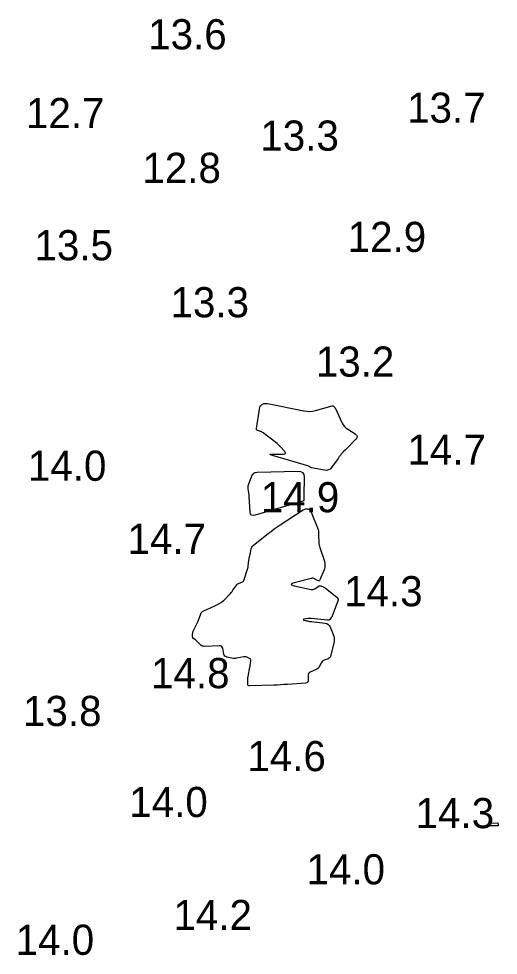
# Model space of a CAD drawing. Extents: x 1023796 to 1112670, y 656573 to 837340.
# Drawn here: x 1101195 to 1101274.4, y 688176.6 to 688331.8 of the extents above; entities that cross this region are included whole.
import ezdxf

# ---------------------------------------------------------------- set-up
doc = ezdxf.new("R2010")
doc.units = 0
doc.layers.add('V-CHAN-CONT-15FT', color=7, linetype='Continuous')
doc.layers.add('V-TOPO-SOUN', color=7, linetype='Continuous')

msp = doc.modelspace()

# ---------------------------------------------------------------- linework, layer by layer
at = {"layer": 'V-CHAN-CONT-15FT'}
for points in [[(1101248.95, 688264.23), (1101249.19, 688263.99), (1101249.48, 688263.78), (1101250.69, 688263.02), (1101250.93, 688262.83), (1101251.02, 688262.61), (1101250.98, 688262.38), (1101250.8, 688262.13), (1101249.24, 688260.51), (1101249.19, 688260.46), (1101249.13, 688260.4), (1101249.08, 688260.35), (1101249.02, 688260.3), (1101248.79, 688260.1), (1101248.73, 688260.04), (1101248.68, 688259.99), (1101248.63, 688259.93), (1101248.58, 688259.87), (1101248.18, 688259.36), (1101248.1, 688259.26), (1101248.02, 688259.15), (1101247.94, 688259.04), (1101247.86, 688258.94), (1101246.77, 688257.44), (1101246.54, 688257.19), (1101246.28, 688257.04), (1101245.98, 688256.97), (1101245.65, 688256.99), (1101243.45, 688257.41), (1101243.41, 688257.42), (1101243.37, 688257.43), (1101243.34, 688257.45), (1101243.3, 688257.47), (1101243.17, 688257.57), (1101243.14, 688257.59), (1101243.1, 688257.61), (1101243.07, 688257.63), (1101243.03, 688257.64), (1101236.98, 688259.46), (1101236.7, 688259.56), (1101236.61, 688259.63), (1101236.71, 688259.67), (1101237.01, 688259.68), (1101238.85, 688259.67), (1101239.06, 688259.69), (1101239.16, 688259.77), (1101239.15, 688259.89), (1101239.03, 688260.07), (1101238.32, 688260.86), (1101238.14, 688261.06), (1101237.95, 688261.24), (1101237.76, 688261.42), (1101237.55, 688261.59), (1101235.46, 688263.2), (1101235.36, 688263.27), (1101235.25, 688263.33), (1101235.14, 688263.39), (1101235.02, 688263.43), (1101234.55, 688263.57), (1101234.44, 688263.62), (1101234.38, 688263.69), (1101234.34, 688263.78), (1101234.34, 688263.89), (1101234.83, 688267.11), (1101234.98, 688267.6), (1101235.25, 688267.91), (1101235.64, 688268.06), (1101236.15, 688268.03), (1101242.21, 688266.83), (1101242.69, 688266.76), (1101243.18, 688266.75), (1101243.66, 688266.8), (1101244.13, 688266.9), (1101246.87, 688267.65), (1101246.93, 688267.66), (1101246.99, 688267.66), (1101247.04, 688267.64), (1101247.09, 688267.6), (1101247.27, 688267.43), (1101247.32, 688267.39), (1101247.36, 688267.34), (1101247.39, 688267.28), (1101247.42, 688267.23), (1101248.57, 688264.81), (1101248.74, 688264.5)], [(1101241.98, 688256.61), (1101242.18, 688256.28), (1101242.24, 688255.82), (1101242.22, 688252.8), (1101242.22, 688252.71), (1101242.22, 688252.62), (1101242.22, 688252.53), (1101242.22, 688252.45), (1101242.22, 688252.09), (1101242.21, 688252.01), (1101242.18, 688251.95), (1101242.12, 688251.9), (1101242.05, 688251.87), (1101234.14, 688249.52), (1101233.78, 688249.47), (1101233.52, 688249.55), (1101233.35, 688249.77), (1101233.28, 688250.12), (1101233.15, 688252.59), (1101233.15, 688252.62), (1101233.14, 688252.65), (1101233.14, 688252.68), (1101233.14, 688252.7), (1101233.14, 688252.81), (1101233.14, 688252.84), (1101233.14, 688252.87), (1101233.14, 688252.9), (1101233.13, 688252.92), (1101232.98, 688253.89), (1101232.96, 688254.05), (1101232.97, 688254.22), (1101232.99, 688254.38), (1101233.04, 688254.55), (1101233.58, 688256.04), (1101233.72, 688256.31), (1101233.91, 688256.5), (1101234.15, 688256.62), (1101234.44, 688256.66), (1101241.18, 688256.86), (1101241.65, 688256.8)], [(1101247.73, 688235.88), (1101247.76, 688235.84), (1101247.78, 688235.8), (1101247.86, 688235.62), (1101247.87, 688235.58), (1101247.88, 688235.53), (1101247.87, 688235.49), (1101247.86, 688235.44), (1101246.96, 688232.97), (1101246.92, 688232.87), (1101246.87, 688232.77), (1101246.82, 688232.68), (1101246.75, 688232.6), (1101246.49, 688232.26), (1101246.41, 688232.19), (1101246.33, 688232.14), (1101246.24, 688232.12), (1101246.14, 688232.12), (1101243.43, 688232.42), (1101243.3, 688232.43), (1101243.17, 688232.43), (1101243.04, 688232.43), (1101242.91, 688232.41), (1101242.16, 688232.29), (1101242.14, 688232.28), (1101242.14, 688232.27), (1101242.13, 688232.27), (1101242.13, 688232.25), (1101242.13, 688232.19), (1101242.13, 688232.18), (1101242.14, 688232.17), (1101242.14, 688232.16), (1101242.16, 688232.16), (1101242.52, 688232.08), (1101242.59, 688232.07), (1101242.65, 688232.05), (1101242.72, 688232.04), (1101242.78, 688232.02), (1101243.13, 688231.94), (1101243.21, 688231.93), (1101243.29, 688231.91), (1101243.37, 688231.9), (1101243.45, 688231.89), (1101245.73, 688231.63), (1101246, 688231.57), (1101246.23, 688231.44), (1101246.41, 688231.26), (1101246.55, 688231.01), (1101247.16, 688229.49), (1101247.19, 688229.42), (1101247.21, 688229.34), (1101247.22, 688229.26), (1101247.23, 688229.18), (1101247.24, 688228.86), (1101247.24, 688228.78), (1101247.24, 688228.7), (1101247.23, 688228.62), (1101247.21, 688228.54), (1101246.6, 688226.18), (1101246.55, 688226.03), (1101246.46, 688225.91), (1101246.35, 688225.82), (1101246.21, 688225.75), (1101245.59, 688225.53), (1101245.44, 688225.46), (1101245.32, 688225.37), (1101245.22, 688225.26), (1101245.13, 688225.12), (1101244.82, 688224.49), (1101244.74, 688224.35), (1101244.63, 688224.23), (1101244.51, 688224.12), (1101244.36, 688224.04), (1101243.23, 688223.49), (1101243.08, 688223.39), (1101242.97, 688223.27), (1101242.91, 688223.11), (1101242.89, 688222.93), (1101242.92, 688222.14), (1101242.9, 688221.97), (1101242.83, 688221.84), (1101242.71, 688221.76), (1101242.54, 688221.72), (1101239.5, 688221.49), (1101238.92, 688221.45), (1101238.35, 688221.41), (1101237.78, 688221.39), (1101237.2, 688221.37), (1101233.22, 688221.26), (1101233.09, 688221.27), (1101232.99, 688221.33), (1101232.93, 688221.42), (1101232.91, 688221.56), (1101232.9, 688222.18), (1101232.9, 688222.34), (1101232.91, 688222.49), (1101232.93, 688222.65), (1101232.96, 688222.8), (1101233.26, 688224.36), (1101233.29, 688224.49), (1101233.31, 688224.63), (1101233.33, 688224.76), (1101233.35, 688224.9), (1101233.42, 688225.46), (1101233.41, 688225.58), (1101233.38, 688225.68), (1101233.31, 688225.75), (1101233.21, 688225.81), (1101232.75, 688226), (1101232.63, 688226.04), (1101232.51, 688226.06), (1101232.39, 688226.06), (1101232.27, 688226.05), (1101231.06, 688225.82), (1101230.86, 688225.79), (1101230.66, 688225.79), (1101230.46, 688225.8), (1101230.25, 688225.84), (1101229.45, 688226.02), (1101229.27, 688226.09), (1101229.13, 688226.19), (1101229.02, 688226.34), (1101228.96, 688226.52), (1101228.75, 688227.48), (1101228.68, 688227.68), (1101228.56, 688227.82), (1101228.4, 688227.89), (1101228.19, 688227.91), (1101225.67, 688227.79), (1101225.49, 688227.8), (1101225.33, 688227.85), (1101225.18, 688227.93), (1101225.05, 688228.04), (1101224.4, 688228.73), (1101224.35, 688228.78), (1101224.29, 688228.83), (1101224.23, 688228.88), (1101224.16, 688228.92), (1101223.9, 688229.08), (1101223.84, 688229.12), (1101223.8, 688229.17), (1101223.78, 688229.24), (1101223.77, 688229.31), (1101223.77, 688229.85), (1101223.78, 688229.97), (1101223.8, 688230.08), (1101223.83, 688230.19), (1101223.87, 688230.3), (1101224.67, 688231.98), (1101224.74, 688232.13), (1101224.8, 688232.28), (1101224.86, 688232.43), (1101224.91, 688232.58), (1101225.12, 688233.2), (1101225.18, 688233.34), (1101225.27, 688233.46), (1101225.38, 688233.56), (1101225.52, 688233.64), (1101227.46, 688234.5), (1101227.57, 688234.55), (1101227.67, 688234.6), (1101227.78, 688234.66), (1101227.88, 688234.72), (1101228.37, 688235.02), (1101228.43, 688235.05), (1101228.49, 688235.09), (1101228.55, 688235.13), (1101228.6, 688235.17), (1101228.83, 688235.33), (1101228.88, 688235.37), (1101228.94, 688235.41), (1101228.99, 688235.46), (1101229.04, 688235.51), (1101229.88, 688236.4), (1101230.03, 688236.56), (1101230.17, 688236.73), (1101230.31, 688236.91), (1101230.45, 688237.1), (1101231.09, 688238.01), (1101231.17, 688238.1), (1101231.25, 688238.18), (1101231.35, 688238.24), (1101231.47, 688238.28), (1101231.94, 688238.42), (1101232.05, 688238.47), (1101232.14, 688238.53), (1101232.21, 688238.62), (1101232.25, 688238.73), (1101232.9, 688240.73), (1101232.93, 688240.83), (1101232.95, 688240.93), (1101232.97, 688241.04), (1101232.98, 688241.14), (1101233.02, 688241.57), (1101233.03, 688241.67), (1101233.05, 688241.78), (1101233.06, 688241.88), (1101233.08, 688241.98), (1101233.22, 688242.68), (1101233.25, 688242.83), (1101233.28, 688242.98), (1101233.31, 688243.14), (1101233.34, 688243.29), (1101233.48, 688243.96), (1101233.53, 688244.12), (1101233.6, 688244.26), (1101233.69, 688244.39), (1101233.81, 688244.5), (1101236.35, 688246.54), (1101236.82, 688246.91), (1101237.3, 688247.26), (1101237.78, 688247.61), (1101238.28, 688247.94), (1101242.09, 688250.43), (1101242.51, 688250.62), (1101242.87, 688250.62), (1101243.17, 688250.42), (1101243.4, 688250.02), (1101244.56, 688247.17), (1101244.59, 688247.09), (1101244.61, 688247.01), (1101244.62, 688246.93), (1101244.63, 688246.84), (1101244.63, 688246.5), (1101244.63, 688246.42), (1101244.64, 688246.34), (1101244.64, 688246.25), (1101244.64, 688246.17), (1101244.68, 688245.02), (1101244.69, 688244.81), (1101244.72, 688244.59), (1101244.77, 688244.38), (1101244.83, 688244.17), (1101245.57, 688242.07), (1101245.61, 688241.94), (1101245.64, 688241.81), (1101245.66, 688241.68), (1101245.66, 688241.54), (1101245.66, 688241), (1101245.66, 688240.87), (1101245.64, 688240.74), (1101245.61, 688240.61), (1101245.56, 688240.49), (1101244.87, 688238.84), (1101244.81, 688238.72), (1101244.72, 688238.66), (1101244.62, 688238.66), (1101244.49, 688238.7), (1101243.96, 688239), (1101243.83, 688239.06), (1101243.69, 688239.09), (1101243.55, 688239.09), (1101243.4, 688239.07), (1101240.6, 688238.33), (1101240.22, 688238.2), (1101240.09, 688238.07), (1101240.22, 688237.95), (1101240.62, 688237.83), (1101243.41, 688237.22), (1101243.57, 688237.2), (1101243.72, 688237.21), (1101243.87, 688237.26), (1101244, 688237.33), (1101244.65, 688237.76), (1101244.74, 688237.81), (1101244.83, 688237.83), (1101244.92, 688237.83), (1101245.02, 688237.81), (1101245.41, 688237.66), (1101245.51, 688237.62), (1101245.6, 688237.57), (1101245.69, 688237.52), (1101245.78, 688237.46), (1101247.67, 688235.95), (1101247.7, 688235.92)], [(1101274.34, 688198.51), (1101274.35, 688198.49), (1101274.37, 688198.47), (1101274.4, 688198.37), (1101274.41, 688198.34), (1101274.42, 688198.32), (1101274.42, 688198.29), (1101274.42, 688198.26), (1101274.41, 688198.12), (1101274.4, 688198.09), (1101274.39, 688198.07), (1101274.37, 688198.06), (1101274.34, 688198.06), (1101272.94, 688198.04), (1101272.92, 688198.05), (1101272.9, 688198.06), (1101272.88, 688198.08), (1101272.88, 688198.11), (1101272.87, 688198.24), (1101272.87, 688198.27), (1101272.87, 688198.29), (1101272.87, 688198.32), (1101272.87, 688198.34), (1101272.86, 688198.44), (1101272.86, 688198.46), (1101272.87, 688198.48), (1101272.89, 688198.49), (1101272.91, 688198.49), (1101274.29, 688198.52), (1101274.32, 688198.52)]]:
    msp.add_lwpolyline(points, close=True, dxfattribs=at)

# ---------------------------------------------------------------- texts
at = {"layer": 'V-TOPO-SOUN'}
for s, p in [('13.6 ', (1101216.4, 688326.76)), ('12.7 ', (1101196.15, 688313.7)), ('13.7 ', (1101259.31, 688314.59)), ('13.3 ', (1101234.99, 688309.96)), ('12.8 ', (1101215.44, 688304.62)), ('12.9 ', (1101249.46, 688293.17)), ('13.5 ', (1101197.56, 688291.79)), ('13.3 ', (1101220.1, 688282.34)), ('13.2 ', (1101244.18, 688272.5)), ('14.7 ', (1101259.37, 688257.9)), ('14.0 ', (1101196.47, 688255.24)), ('14.9 ', (1101235.06, 688250.02)), ('14.7 ', (1101212.98, 688243.13)), ('14.3 ', (1101248.87, 688234.44)), ('14.8 ', (1101216.88, 688220.86)), ('13.8 ', (1101195.66, 688214.59)), ('14.6 ', (1101232.84, 688207.11)), ('14.0 ', (1101213.27, 688199.5)), ('14.3 ', (1101260.72, 688197.66)), ('14.0 ', (1101242.64, 688188.34)), ('14.2 ', (1101220.59, 688180.76)), ('14.0 ', (1101194.44, 688176.66))]:
    msp.add_text(s, height=5, dxfattribs=at).set_placement(p)

doc.saveas('drawing.dxf')
